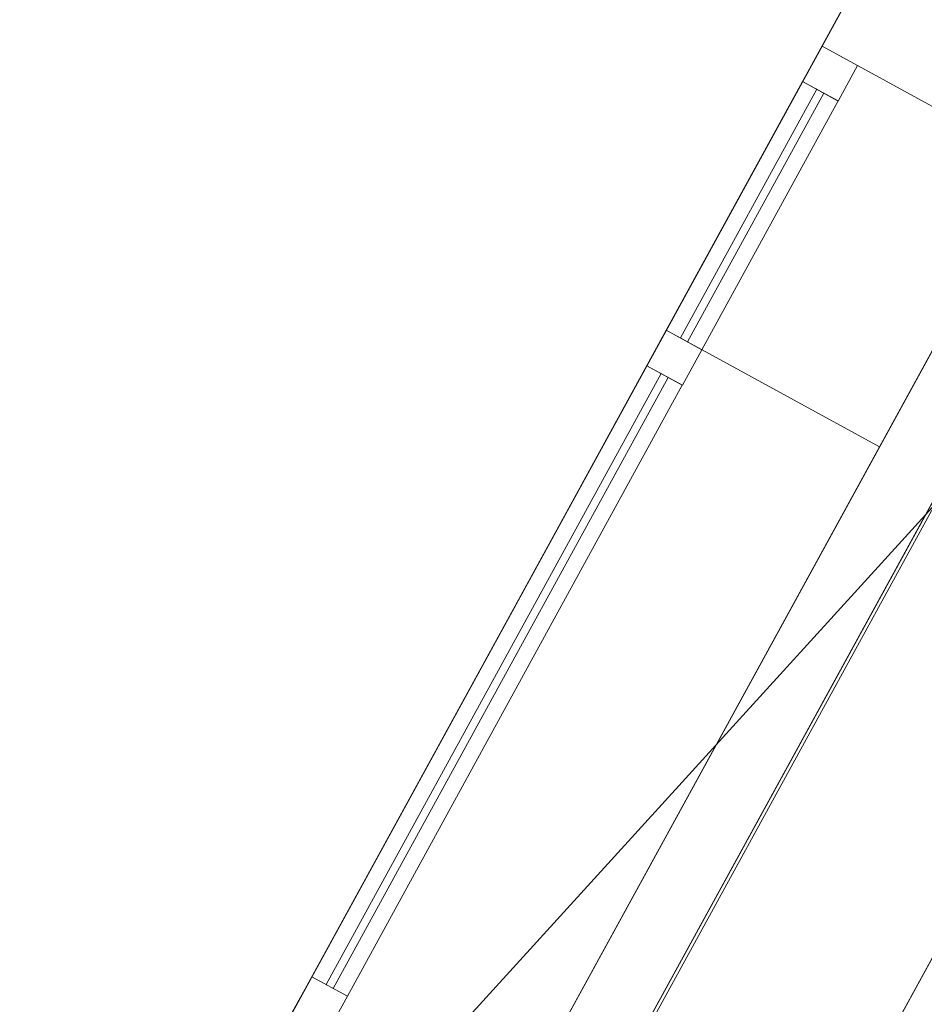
# Model space of a CAD drawing. Header units: millimetres. Extents: x -430348 to -225823, y -86243 to 5084.
# Tile 322 of 656: x -428893 to -427777, y -6282 to -5066. Entities that reach past the tile are written whole.
import ezdxf

# ---------------------------------------------------------------- set-up
doc = ezdxf.new("R2010")
doc.units = ezdxf.units.MM
for name, color, linetype, lineweight in [('A-GLAZ-CURT', 52, 'Continuous', 9), ('A-GLAZ-CWMG', 51, 'Continuous', 9), ('A-ROOF', 132, 'Continuous', 9), ('A-WALL', 113, 'Continuous', 9)]:
    doc.layers.add(name, color=color, linetype=linetype, lineweight=lineweight)

# ---------------------------------------------------------------- blocks, each defined once
blk = doc.blocks.new('System Panel - Glazed-505680-_3D_ Copy 1')
at = {"layer": 'A-GLAZ-CURT', "transparency": 33554471}
mesh = blk.add_polyface(dxfattribs=at)
corners = [(-175, 5), (-175, 5, 1165), (175, 5, 1165), (175, 5)]
mesh.append_faces([[corners[k] for k in face] for face in [(1, 2, 3, 0)]])
mesh = blk.add_polyface(dxfattribs=at)
corners = [(175, -5), (-175, -5), (-175, 5), (175, 5)]
mesh.append_faces([[corners[k] for k in face] for face in [(0, 1, 2, 3)]])
mesh = blk.add_polyface(dxfattribs=at)
corners = [(-175, -5, 1165), (175, -5, 1165), (175, 5, 1165), (-175, 5, 1165)]
mesh.append_faces([[corners[k] for k in face] for face in [(0, 1, 2, 3)]])
mesh = blk.add_polyface(dxfattribs=at)
corners = [(-175, -5), (-175, -5, 1165), (-175, 5, 1165), (-175, 5)]
mesh.append_faces([[corners[k] for k in face] for face in [(0, 1, 2, 3)]])
mesh = blk.add_polyface(dxfattribs=at)
corners = [(175, -5, 1165), (175, -5), (175, 5), (175, 5, 1165)]
mesh.append_faces([[corners[k] for k in face] for face in [(0, 1, 2, 3)]])
mesh = blk.add_polyface(dxfattribs=at)
corners = [(-175, -5), (175, -5), (175, -5, 1165), (-175, -5, 1165)]
mesh.append_faces([[corners[k] for k in face] for face in [(3, 0, 1, 2)]])
blk = doc.blocks.new('Rectangular Mullion - 50mm x 50mm-505683-_3D_ Copy 1')
at = {"layer": 'A-GLAZ-CWMG'}
mesh = blk.add_polyface(dxfattribs=at)
corners = [(0, 25), (-50, 25), (-50, -25), (0, -25)]
mesh.append_faces([[corners[k] for k in face] for face in [(3, 0, 1, 2)]])
mesh = blk.add_polyface(dxfattribs=at)
corners = [(0, 25, -1265), (0, -25, -1265), (-50, -25, -1265), (-50, 25, -1265)]
mesh.append_faces([[corners[k] for k in face] for face in [(3, 0, 1, 2)]])
mesh = blk.add_polyface(dxfattribs=at)
corners = [(-50, 25), (0, 25), (0, 25, -1265), (-50, 25, -1265)]
mesh.append_faces([[corners[k] for k in face] for face in [(3, 0, 1, 2)]])
mesh = blk.add_polyface(dxfattribs=at)
corners = [(-50, -25), (-50, 25), (-50, 25, -1265), (-50, -25, -1265)]
mesh.append_faces([[corners[k] for k in face] for face in [(3, 0, 1, 2)]])
mesh = blk.add_polyface(dxfattribs=at)
corners = [(0, 25), (0, -25), (0, -25, -1265), (0, 25, -1265)]
mesh.append_faces([[corners[k] for k in face] for face in [(3, 0, 1, 2)]])
mesh = blk.add_polyface(dxfattribs=at)
corners = [(0, -25), (-50, -25), (-50, -25, -1265), (0, -25, -1265)]
mesh.append_faces([[corners[k] for k in face] for face in [(3, 0, 1, 2)]])
blk = doc.blocks.new('Rectangular Mullion - 50mm x 50mm-505681-_3D_ Copy 1')
at = {"layer": 'A-GLAZ-CWMG'}
mesh = blk.add_polyface(dxfattribs=at)
corners = [(0, 25), (-50, 25), (-50, -25), (0, -25)]
mesh.append_faces([[corners[k] for k in face] for face in [(3, 0, 1, 2)]])
mesh = blk.add_polyface(dxfattribs=at)
corners = [(0, 25, -350), (0, -25, -350), (-50, -25, -350), (-50, 25, -350)]
mesh.append_faces([[corners[k] for k in face] for face in [(3, 0, 1, 2)]])
mesh = blk.add_polyface(dxfattribs=at)
corners = [(-50, 25), (0, 25), (0, 25, -350), (-50, 25, -350)]
mesh.append_faces([[corners[k] for k in face] for face in [(3, 0, 1, 2)]])
mesh = blk.add_polyface(dxfattribs=at)
corners = [(-50, -25), (-50, 25), (-50, 25, -350), (-50, -25, -350)]
mesh.append_faces([[corners[k] for k in face] for face in [(3, 0, 1, 2)]])
mesh = blk.add_polyface(dxfattribs=at)
corners = [(0, 25), (0, -25), (0, -25, -350), (0, 25, -350)]
mesh.append_faces([[corners[k] for k in face] for face in [(3, 0, 1, 2)]])
mesh = blk.add_polyface(dxfattribs=at)
corners = [(0, -25), (-50, -25), (-50, -25, -350), (0, -25, -350)]
mesh.append_faces([[corners[k] for k in face] for face in [(3, 0, 1, 2)]])
blk = doc.blocks.new('Rectangular Mullion - 50mm x 50mm-505682-_3D_ Copy 1')
at = {"layer": 'A-GLAZ-CWMG'}
mesh = blk.add_polyface(dxfattribs=at)
corners = [(0, 25), (-50, 25), (-50, -25), (0, -25)]
mesh.append_faces([[corners[k] for k in face] for face in [(2, 3, 0, 1)]])
mesh = blk.add_polyface(dxfattribs=at)
corners = [(0, 25, -350), (0, -25, -350), (-50, -25, -350), (-50, 25, -350)]
mesh.append_faces([[corners[k] for k in face] for face in [(0, 1, 2, 3)]])
mesh = blk.add_polyface(dxfattribs=at)
corners = [(-50, 25), (0, 25), (0, 25, -350), (-50, 25, -350)]
mesh.append_faces([[corners[k] for k in face] for face in [(3, 0, 1, 2)]])
mesh = blk.add_polyface(dxfattribs=at)
corners = [(-50, -25), (-50, 25), (-50, 25, -350), (-50, -25, -350)]
mesh.append_faces([[corners[k] for k in face] for face in [(3, 0, 1, 2)]])
mesh = blk.add_polyface(dxfattribs=at)
corners = [(0, 25), (0, -25), (0, -25, -350), (0, 25, -350)]
mesh.append_faces([[corners[k] for k in face] for face in [(3, 0, 1, 2)]])
mesh = blk.add_polyface(dxfattribs=at)
corners = [(0, -25), (-50, -25), (-50, -25, -350), (0, -25, -350)]
mesh.append_faces([[corners[k] for k in face] for face in [(3, 0, 1, 2)]])
blk = doc.blocks.new('System Panel - Door-505684-_3D_ Copy 1')
at = {"layer": 'A-GLAZ-CURT'}
mesh = blk.add_polyface(dxfattribs=at)
corners = [(-430, 5), (-430, 5, 2060), (430, 5, 2060), (430, 5)]
mesh.append_faces([[corners[k] for k in face] for face in [(1, 2, 3, 0)]])
mesh = blk.add_polyface(dxfattribs=at)
corners = [(430, -5), (-430, -5), (-430, 5), (430, 5)]
mesh.append_faces([[corners[k] for k in face] for face in [(3, 0, 1, 2)]])
mesh = blk.add_polyface(dxfattribs=at)
corners = [(-430, -5, 2060), (430, -5, 2060), (430, 5, 2060), (-430, 5, 2060)]
mesh.append_faces([[corners[k] for k in face] for face in [(0, 1, 2, 3)]])
mesh = blk.add_polyface(dxfattribs=at)
corners = [(-430, -5), (-430, -5, 2060), (-430, 5, 2060), (-430, 5)]
mesh.append_faces([[corners[k] for k in face] for face in [(0, 1, 2, 3)]])
mesh = blk.add_polyface(dxfattribs=at)
corners = [(430, -5, 2060), (430, -5), (430, 5), (430, 5, 2060)]
mesh.append_faces([[corners[k] for k in face] for face in [(0, 1, 2, 3)]])
mesh = blk.add_polyface(dxfattribs=at)
corners = [(-430, -5), (430, -5), (430, -5, 2060), (-430, -5, 2060)]
mesh.append_faces([[corners[k] for k in face] for face in [(3, 0, 1, 2)]])
blk = doc.blocks.new('Rectangular Mullion - 50mm x 50mm-505685-_3D_ Copy 1')
at = {"layer": 'A-GLAZ-CWMG'}
mesh = blk.add_polyface(dxfattribs=at)
corners = [(0, 25), (-50, 25), (-50, -25), (0, -25)]
mesh.append_faces([[corners[k] for k in face] for face in [(2, 3, 0, 1)]])
mesh = blk.add_polyface(dxfattribs=at)
corners = [(0, 25, -2160), (0, -25, -2160), (-50, -25, -2160), (-50, 25, -2160)]
mesh.append_faces([[corners[k] for k in face] for face in [(0, 1, 2, 3)]])
mesh = blk.add_polyface(dxfattribs=at)
corners = [(-50, 25), (0, 25), (0, 25, -2160), (-50, 25, -2160)]
mesh.append_faces([[corners[k] for k in face] for face in [(3, 0, 1, 2)]])
mesh = blk.add_polyface(dxfattribs=at)
corners = [(-50, -25), (-50, 25), (-50, 25, -2160), (-50, -25, -2160)]
mesh.append_faces([[corners[k] for k in face] for face in [(3, 0, 1, 2)]])
mesh = blk.add_polyface(dxfattribs=at)
corners = [(0, 25), (0, -25), (0, -25, -2160), (0, 25, -2160)]
mesh.append_faces([[corners[k] for k in face] for face in [(3, 0, 1, 2)]])
mesh = blk.add_polyface(dxfattribs=at)
corners = [(0, -25), (-50, -25), (-50, -25, -2160), (0, -25, -2160)]
mesh.append_faces([[corners[k] for k in face] for face in [(3, 0, 1, 2)]])
blk = doc.blocks.new('Rectangular Mullion - 50mm x 50mm-494526-_3D_ Copy 1')
at = {"layer": 'A-GLAZ-CWMG'}
mesh = blk.add_polyface(dxfattribs=at)
corners = [(0, 25), (-50, 25), (-50, -25), (0, -25)]
mesh.append_faces([[corners[k] for k in face] for face in [(2, 3, 0, 1)]])
mesh = blk.add_polyface(dxfattribs=at)
corners = [(0, 25, -860), (0, -25, -860), (-50, -25, -860), (-50, 25, -860)]
mesh.append_faces([[corners[k] for k in face] for face in [(0, 1, 2, 3)]])
mesh = blk.add_polyface(dxfattribs=at)
corners = [(-50, 25), (0, 25), (0, 25, -860), (-50, 25, -860)]
mesh.append_faces([[corners[k] for k in face] for face in [(3, 0, 1, 2)]])
mesh = blk.add_polyface(dxfattribs=at)
corners = [(-50, -25), (-50, 25), (-50, 25, -860), (-50, -25, -860)]
mesh.append_faces([[corners[k] for k in face] for face in [(3, 0, 1, 2)]])
mesh = blk.add_polyface(dxfattribs=at)
corners = [(0, 25), (0, -25), (0, -25, -860), (0, 25, -860)]
mesh.append_faces([[corners[k] for k in face] for face in [(3, 0, 1, 2)]])
mesh = blk.add_polyface(dxfattribs=at)
corners = [(0, -25), (-50, -25), (-50, -25, -860), (0, -25, -860)]
mesh.append_faces([[corners[k] for k in face] for face in [(3, 0, 1, 2)]])
blk = doc.blocks.new('Rectangular Mullion - 50mm x 50mm-505686-_3D_ Copy 1')
at = {"layer": 'A-GLAZ-CWMG'}
mesh = blk.add_polyface(dxfattribs=at)
corners = [(0, 25), (-50, 25), (-50, -25), (0, -25)]
mesh.append_faces([[corners[k] for k in face] for face in [(2, 3, 0, 1)]])
mesh = blk.add_polyface(dxfattribs=at)
corners = [(0, 25, -2160), (0, -25, -2160), (-50, -25, -2160), (-50, 25, -2160)]
mesh.append_faces([[corners[k] for k in face] for face in [(0, 1, 2, 3)]])
mesh = blk.add_polyface(dxfattribs=at)
corners = [(-50, 25), (0, 25), (0, 25, -2160), (-50, 25, -2160)]
mesh.append_faces([[corners[k] for k in face] for face in [(3, 0, 1, 2)]])
mesh = blk.add_polyface(dxfattribs=at)
corners = [(-50, -25), (-50, 25), (-50, 25, -2160), (-50, -25, -2160)]
mesh.append_faces([[corners[k] for k in face] for face in [(3, 0, 1, 2)]])
mesh = blk.add_polyface(dxfattribs=at)
corners = [(0, 25), (0, -25), (0, -25, -2160), (0, 25, -2160)]
mesh.append_faces([[corners[k] for k in face] for face in [(3, 0, 1, 2)]])
mesh = blk.add_polyface(dxfattribs=at)
corners = [(0, -25), (-50, -25), (-50, -25, -2160), (0, -25, -2160)]
mesh.append_faces([[corners[k] for k in face] for face in [(3, 0, 1, 2)]])
blk = doc.blocks.new('Rectangular Mullion - 50mm x 50mm-494525-_3D_ Copy 1')
at = {"layer": 'A-GLAZ-CWMG'}
mesh = blk.add_polyface(dxfattribs=at)
corners = [(0, 25), (-50, 25), (-50, -25), (0, -25)]
mesh.append_faces([[corners[k] for k in face] for face in [(3, 0, 1, 2)]])
mesh = blk.add_polyface(dxfattribs=at)
corners = [(0, 25, -860), (0, -25, -860), (-50, -25, -860), (-50, 25, -860)]
mesh.append_faces([[corners[k] for k in face] for face in [(3, 0, 1, 2)]])
mesh = blk.add_polyface(dxfattribs=at)
corners = [(-50, 25), (0, 25), (0, 25, -860), (-50, 25, -860)]
mesh.append_faces([[corners[k] for k in face] for face in [(3, 0, 1, 2)]])
mesh = blk.add_polyface(dxfattribs=at)
corners = [(-50, -25), (-50, 25), (-50, 25, -860), (-50, -25, -860)]
mesh.append_faces([[corners[k] for k in face] for face in [(3, 0, 1, 2)]])
mesh = blk.add_polyface(dxfattribs=at)
corners = [(0, 25), (0, -25), (0, -25, -860), (0, 25, -860)]
mesh.append_faces([[corners[k] for k in face] for face in [(3, 0, 1, 2)]])
mesh = blk.add_polyface(dxfattribs=at)
corners = [(0, -25), (-50, -25), (-50, -25, -860), (0, -25, -860)]
mesh.append_faces([[corners[k] for k in face] for face in [(3, 0, 1, 2)]])

msp = doc.modelspace()

# ---------------------------------------------------------------- block references
at = {"layer": 'A-GLAZ-CURT', "transparency": 33554471, "rotation": 241.2822092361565}
msp.add_blockref('System Panel - Glazed-505680-_3D_ Copy 1', (-427989.5, -5308.3, 59176.3), dxfattribs=at)
at = {"layer": 'A-GLAZ-CURT', "rotation": 241.2822092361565}
msp.add_blockref('System Panel - Door-505684-_3D_ Copy 1', (-428304.2, -5882.7, 58281.3), dxfattribs=at)
at = {"layer": 'A-GLAZ-CWMG'}
for name, p, rotation in [('Rectangular Mullion - 50mm x 50mm-505683-_3D_ Copy 1', (-427881.4, -5111, 60391.3), 61.28220923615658), ('Rectangular Mullion - 50mm x 50mm-505685-_3D_ Copy 1', (-428073.6, -5461.8, 60391.3), 61.28220923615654)]:
    msp.add_blockref(name, p, dxfattribs=dict(at, rotation=rotation))
at = {"layer": 'A-GLAZ-CWMG', "extrusion": (-0.480496, -0.876997, 0), "rotation": 90}
for name, p in [('Rectangular Mullion - 50mm x 50mm-505681-_3D_ Copy 1', (-372794.9, 60391.3, 210477.6)), ('Rectangular Mullion - 50mm x 50mm-494526-_3D_ Copy 1', (-372794.9, 60391.3, 211387.6))]:
    msp.add_blockref(name, p, dxfattribs=at)
at = {"layer": 'A-GLAZ-CWMG', "extrusion": (0.480496, 0.876997, 0), "rotation": 270}
for name, p in [('Rectangular Mullion - 50mm x 50mm-505682-_3D_ Copy 1', (372794.9, 59126.3, -210127.6)), ('Rectangular Mullion - 50mm x 50mm-494525-_3D_ Copy 1', (372794.9, 58231.3, -210527.6))]:
    msp.add_blockref(name, p, dxfattribs=at)
at = {"layer": 'A-GLAZ-CWMG', "extrusion": (0, 0, -1), "rotation": 298.7177907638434}
msp.add_blockref('Rectangular Mullion - 50mm x 50mm-505686-_3D_ Copy 1', (428534.9, -6303.7, -58231.3), dxfattribs=at)

# ---------------------------------------------------------------- meshes
at = {"layer": 'A-ROOF'}
mesh = msp.add_polyface(dxfattribs=at)
corners = [(-421537, -1171.8, 65512.3), (-422847.9, 3316.4, 63282.2), (-423963.5, 1280.4, 63282.2), (-423983.8, 1243.3, 63282.2), (-425480.7, -1489, 63282.2), (-425501, -1526, 63282.2), (-425885.4, -2227.6, 63282.2), (-425905.8, -2264.7, 63282.2), (-427403.3, -4998, 63282.2), (-427423, -5034, 63282.2), (-428619, -7216.9, 63282.2), (-424004.6, -5675.6, 65512.3), (-423030.8, -3898.3, 65512.3), (-423506.9, -3612.2, 65138), (-423097.2, -2937.9, 65161.8), (-422641.4, -3187.6, 65512.3)]
mesh.append_faces([[corners[k] for k in face] for face in [(11, 8, 9, 10)]], dxfattribs={"vtx0": -1})
mesh.append_faces([[corners[k] for k in face] for face in [(14, 4, 5, 13)]], dxfattribs={"vtx0": -1, "vtx2": -1})
mesh.append_faces([[corners[k] for k in face] for face in [(0, 3, 4, 14), (13, 7, 8, 11)]], dxfattribs={"vtx0": -1, "vtx2": -1, "vtx3": -1})
mesh.append_faces([[corners[k] for k in face] for face in [(13, 5, 6, 7)]], dxfattribs={"vtx0": -1, "vtx3": -1})
mesh.append_faces([[corners[k] for k in face] for face in [(14, 15, 0), (11, 12, 13)]], dxfattribs={"vtx2": -1})
mesh.append_faces([[corners[k] for k in face] for face in [(0, 1, 2, 3)]], dxfattribs={"vtx3": -1})
mesh = msp.add_polyface(dxfattribs=at)
corners = [(-428619, -7216.9, 63282.2), (-427423, -5034, 63282.2), (-427403.3, -4998, 63282.2), (-425905.8, -2264.7, 63282.2), (-425885.4, -2227.6, 63282.2), (-425501, -1526, 63282.2), (-425480.7, -1489, 63282.2), (-423983.8, 1243.3, 63282.2), (-423963.5, 1280.4, 63282.2), (-422847.9, 3316.4, 63282.2), (-422847.9, 3316.4, 63164.3), (-428619, -7216.9, 63164.3)]
mesh.append_faces([[corners[k] for k in face] for face in [(1, 11, 0)]], dxfattribs={"vtx0": -1})
mesh.append_faces([[corners[k] for k in face] for face in [(10, 6, 7), (11, 3, 4, 10)]], dxfattribs={"vtx0": -1, "vtx2": -1})
mesh.append_faces([[corners[k] for k in face] for face in [(5, 6, 10, 4), (2, 3, 11, 1)]], dxfattribs={"vtx1": -1, "vtx2": -1})
mesh.append_faces([[corners[k] for k in face] for face in [(8, 9, 10, 7)]], dxfattribs={"vtx2": -1})
mesh = msp.add_polyface(dxfattribs=at)
corners = [(-416820.4, 9.4, 63164.3), (-422846.4, 3311, 63164.3), (-428615.5, -7218.8, 63164.3), (-428619, -7216.9, 63164.3), (-422847.9, 3316.4, 63164.3), (-416818.4, 12.9, 63164.3)]
mesh.append_faces([[corners[k] for k in face] for face in [(3, 4, 1, 2)]], dxfattribs={"vtx1": -1})
mesh.append_faces([[corners[k] for k in face] for face in [(5, 0, 1, 4)]], dxfattribs={"vtx2": -1})
mesh = msp.add_polyface(dxfattribs=at)
corners = [(-422846.4, 3311, 63164.3), (-421536.2, -1174.6, 65393.1), (-422639.6, -3188.6, 65393.1), (-423097.2, -2937.9, 65041.1), (-423506.9, -3612.2, 65017.3), (-423029, -3899.4, 65393.1), (-424003.8, -5678.4, 65393.1), (-428615.5, -7218.8, 63164.3)]
mesh.append_faces([[corners[k] for k in face] for face in [(3, 0, 1, 2)]], dxfattribs={"vtx0": -1})
mesh.append_faces([[corners[k] for k in face] for face in [(0, 3, 4, 7)]], dxfattribs={"vtx0": -1, "vtx2": -1})
mesh.append_faces([[corners[k] for k in face] for face in [(6, 7, 4, 5)]], dxfattribs={"vtx1": -1})
mesh = msp.add_polyface(dxfattribs=at)
corners = [(-427341.1, -4072.9, 60541.3), (-427144.2, -4180.8, 60648), (-427000.6, -4825, 60854.9), (-428314.3, -7222.7, 60854.9), (-428893.1, -6905.6, 60541.3)]
mesh.append_faces([[corners[k] for k in face] for face in [(3, 4, 2)]], dxfattribs={"vtx1": -1})
mesh.append_faces([[corners[k] for k in face] for face in [(0, 1, 2, 4)]], dxfattribs={"vtx2": -1})
mesh = msp.add_polyface(dxfattribs=at)
corners = [(-427144.2, -4180.8, 60758.7), (-427341.1, -4072.9, 60652), (-428893.1, -6905.6, 60652), (-428314.3, -7222.7, 60965.6), (-427000.6, -4825, 60965.6)]
mesh.append_faces([[corners[k] for k in face] for face in [(0, 1, 4)]], dxfattribs={"vtx1": -1})
mesh.append_faces([[corners[k] for k in face] for face in [(2, 3, 4, 1)]], dxfattribs={"vtx2": -1})
mesh = msp.add_polyface(dxfattribs=at)
corners = [(-428893.1, -6905.6, 60541.3), (-428893.1, -6905.6, 60652), (-427341.1, -4072.9, 60652), (-427341.1, -4072.9, 60541.3)]
mesh.append_faces([[corners[k] for k in face] for face in [(1, 2, 3, 0)]])
mesh = msp.add_polyface(dxfattribs=at)
corners = [(-427000.6, -4825, 60965.6), (-428314.3, -7222.7, 60965.6), (-428314.3, -7222.7, 60854.9), (-427000.6, -4825, 60854.9)]
mesh.append_faces([[corners[k] for k in face] for face in [(0, 1, 2, 3)]])
mesh = msp.add_polyface(dxfattribs=at)
corners = [(-424004.6, -5675.6, 65512.3), (-428619, -7216.9, 63282.2), (-422589.5, -10520.4, 63282.2)]
mesh.append_faces([[corners[k] for k in face] for face in [(1, 2, 0)]])
mesh = msp.add_polyface(dxfattribs=at)
corners = [(-428615.5, -7218.8, 63164.3), (-424003.8, -5678.4, 65393.1), (-422589.5, -10520.4, 63164.3)]
mesh.append_faces([[corners[k] for k in face] for face in [(1, 2, 0)]])
at = {"layer": 'A-WALL'}
mesh = msp.add_polyface(dxfattribs=at)
corners = [(-427485.3, -4336, 56727.3), (-428749, -6642.5, 56727.3), (-428749, -6642.5, 59126.3), (-428556.8, -6291.7, 59126.3), (-428556.8, -6291.7, 58231.3), (-428095.5, -5449.8, 58231.3), (-428095.5, -5449.8, 59126.3), (-427903.3, -5099, 59126.3), (-427903.3, -5099, 60391.3), (-428749, -6642.5, 60391.3), (-428749, -6642.5, 60541.3), (-427485.3, -4336, 60541.3)]
mesh.append_faces([[corners[k] for k in face] for face in [(7, 0, 5, 6)]], dxfattribs={"vtx0": -1, "vtx1": -1})
mesh.append_faces([[corners[k] for k in face] for face in [(5, 0, 1, 4)]], dxfattribs={"vtx0": -1, "vtx2": -1})
mesh.append_faces([[corners[k] for k in face] for face in [(10, 11, 8, 9)]], dxfattribs={"vtx1": -1})
mesh.append_faces([[corners[k] for k in face] for face in [(7, 8, 11, 0)]], dxfattribs={"vtx1": -1, "vtx3": -1})
mesh.append_faces([[corners[k] for k in face] for face in [(2, 3, 4, 1)]], dxfattribs={"vtx2": -1})
mesh = msp.add_polyface(dxfattribs=at)
corners = [(-427222.2, -4480.1, 56727.3), (-428485.9, -6786.6, 56727.3), (-428749, -6642.5, 56727.3), (-427485.3, -4336, 56727.3)]
mesh.append_faces([[corners[k] for k in face] for face in [(0, 1, 2, 3)]])
mesh = msp.add_polyface(dxfattribs=at)
corners = [(-428485.9, -6786.6, 60683.9), (-427222.2, -4480.1, 60683.9), (-427485.3, -4336, 60541.3), (-428749, -6642.5, 60541.3)]
mesh.append_faces([[corners[k] for k in face] for face in [(1, 2, 3, 0)]])
mesh = msp.add_polyface(dxfattribs=at)
corners = [(-428485.9, -6786.6, 56727.3), (-427222.2, -4480.1, 56727.3), (-427222.2, -4480.1, 60683.9), (-428485.9, -6786.6, 60683.9), (-428485.9, -6786.6, 60391.3), (-427640.2, -5243.1, 60391.3), (-427640.2, -5243.1, 59126.3), (-427832.4, -5593.9, 59126.3), (-427832.4, -5593.9, 58231.3), (-428293.7, -6435.8, 58231.3), (-428293.7, -6435.8, 59126.3), (-428485.9, -6786.6, 59126.3)]
mesh.append_faces([[corners[k] for k in face] for face in [(2, 5, 6, 1)]], dxfattribs={"vtx0": -1, "vtx2": -1})
mesh.append_faces([[corners[k] for k in face] for face in [(11, 0, 9, 10)]], dxfattribs={"vtx1": -1})
mesh.append_faces([[corners[k] for k in face] for face in [(8, 9, 0, 1)]], dxfattribs={"vtx1": -1, "vtx3": -1})
mesh.append_faces([[corners[k] for k in face] for face in [(3, 4, 5, 2)]], dxfattribs={"vtx2": -1})
mesh.append_faces([[corners[k] for k in face] for face in [(6, 7, 8, 1)]], dxfattribs={"vtx2": -1, "vtx3": -1})
mesh = msp.add_polyface(dxfattribs=at)
corners = [(-427000.6, -4825, 56727.3), (-428170.2, -6959.6, 56727.3), (-428170.2, -6959.6, 60854.9), (-428170.2, -6959.6, 63343.7), (-427000.6, -4825, 63343.7), (-427565.2, -5855.5, 61670.1), (-427565.2, -5855.5, 63010.1), (-427863.1, -6399.2, 63010.1), (-427863.1, -6399.2, 61670.1)]
mesh.append_faces([[corners[k] for k in face] for face in [(2, 0, 1)]], dxfattribs={"vtx0": -1})
mesh.append_faces([[corners[k] for k in face] for face in [(5, 0, 2, 8)]], dxfattribs={"vtx0": -1, "vtx1": -1, "vtx2": -1})
mesh.append_faces([[corners[k] for k in face] for face in [(3, 7, 8, 2)]], dxfattribs={"vtx0": -1, "vtx2": -1})
mesh.append_faces([[corners[k] for k in face] for face in [(4, 0, 5, 6), (3, 4, 6, 7)]], dxfattribs={"vtx1": -1, "vtx3": -1})
mesh = msp.add_polyface(dxfattribs=at)
corners = [(-428170.2, -6959.6, 56727.3), (-427000.6, -4825, 56727.3), (-426683.2, -4870, 56727.3), (-427907.1, -7103.8, 56727.3), (-428038.6, -7031.7, 56727.3)]
mesh.append_faces([[corners[k] for k in face] for face in [(3, 1, 2)]], dxfattribs={"vtx0": -1})
mesh.append_faces([[corners[k] for k in face] for face in [(4, 0, 1, 3)]], dxfattribs={"vtx2": -1})
mesh = msp.add_polyface(dxfattribs=at)
corners = [(-427000.6, -4825, 63343.7), (-428170.2, -6959.6, 63343.7), (-428044.9, -7028.2, 63440.1), (-427825.6, -6955, 63546.1), (-426683.2, -4870, 63546.1)]
mesh.append_faces([[corners[k] for k in face] for face in [(4, 0, 3)]], dxfattribs={"vtx1": -1})
mesh.append_faces([[corners[k] for k in face] for face in [(1, 2, 3, 0)]], dxfattribs={"vtx2": -1})
mesh = msp.add_polyface(dxfattribs=at)
corners = [(-427907.1, -7103.8, 56727.3), (-426683.2, -4870, 56727.3), (-426683.2, -4870, 63546.1), (-427825.6, -6955, 63546.1), (-427907.1, -7103.8, 63440.1), (-427302.1, -5999.6, 63010.1), (-427302.1, -5999.6, 61670.1), (-427600, -6543.3, 61670.1), (-427600, -6543.3, 63010.1)]
mesh.append_faces([[corners[k] for k in face] for face in [(6, 1, 2, 5), (5, 2, 3)]], dxfattribs={"vtx0": -1, "vtx2": -1})
mesh.append_faces([[corners[k] for k in face] for face in [(7, 8, 4, 0), (3, 4, 8, 5), (6, 7, 0, 1)]], dxfattribs={"vtx1": -1, "vtx3": -1})
mesh = msp.add_polyface(dxfattribs=at)
corners = [(-428485.9, -6786.6, 60391.3), (-428749, -6642.5, 60391.3), (-427903.3, -5099, 60391.3), (-427640.2, -5243.1, 60391.3)]
mesh.append_faces([[corners[k] for k in face] for face in [(2, 3, 0, 1)]])
mesh = msp.add_polyface(dxfattribs=at)
corners = [(-427640.2, -5243.1, 59126.3), (-427903.3, -5099, 59126.3), (-428095.5, -5449.8, 59126.3), (-427832.4, -5593.9, 59126.3)]
mesh.append_faces([[corners[k] for k in face] for face in [(3, 0, 1, 2)]])
mesh = msp.add_polyface(dxfattribs=at)
corners = [(-427903.3, -5099, 59126.3), (-427640.2, -5243.1, 59126.3), (-427640.2, -5243.1, 60391.3), (-427903.3, -5099, 60391.3)]
mesh.append_faces([[corners[k] for k in face] for face in [(0, 1, 2, 3)]])
mesh = msp.add_polyface(dxfattribs=at)
corners = [(-427832.4, -5593.9, 58231.3), (-428095.5, -5449.8, 58231.3), (-428556.8, -6291.7, 58231.3), (-428293.7, -6435.8, 58231.3)]
mesh.append_faces([[corners[k] for k in face] for face in [(2, 3, 0, 1)]])
mesh = msp.add_polyface(dxfattribs=at)
corners = [(-428095.5, -5449.8, 58231.3), (-427832.4, -5593.9, 58231.3), (-427832.4, -5593.9, 59126.3), (-428095.5, -5449.8, 59126.3)]
mesh.append_faces([[corners[k] for k in face] for face in [(0, 1, 2, 3)]])
mesh = msp.add_polyface(dxfattribs=at)
corners = [(-427565.2, -5855.5, 63010.1), (-427302.1, -5999.6, 63010.1), (-427600, -6543.3, 63010.1), (-427863.1, -6399.2, 63010.1)]
mesh.append_faces([[corners[k] for k in face] for face in [(1, 2, 3, 0)]])
mesh = msp.add_polyface(dxfattribs=at)
corners = [(-427302.1, -5999.6, 61670.1), (-427565.2, -5855.5, 61670.1), (-427863.1, -6399.2, 61670.1), (-427600, -6543.3, 61670.1)]
mesh.append_faces([[corners[k] for k in face] for face in [(2, 3, 0, 1)]])

doc.saveas('drawing.dxf')
